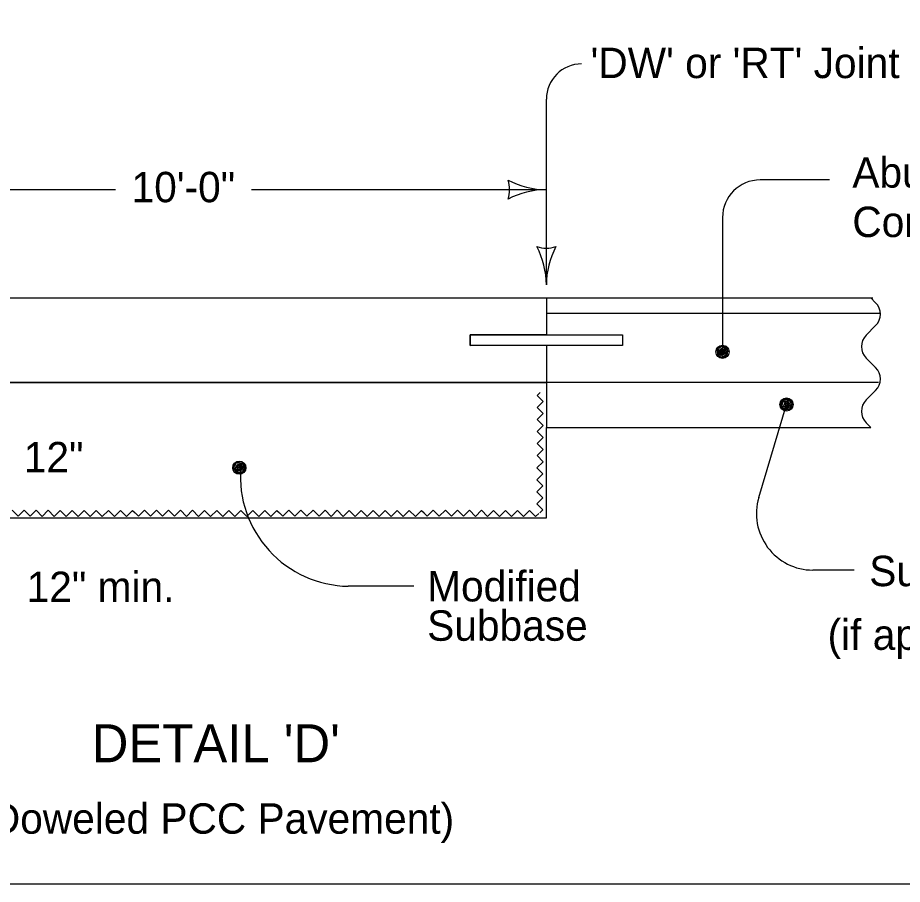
# Model space of a CAD drawing. Extents: x 9234 to 81668, y 5635 to 15999.
# Drawn here: x 14728.5 to 15194, y 7924 to 8380.1 of the extents above; entities that cross this region are included whole.
import ezdxf

# ---------------------------------------------------------------- set-up
doc = ezdxf.new("R2010")
doc.units = 0
for name, color, linetype in [('Level 61', 7, 'Continuous'), ('PS_BOLT', 7, 'Continuous'), ('PS_CONST', 7, 'Continuous'), ('PS_DAWA', 7, 'Continuous'), ('PS_DIM', 7, 'Continuous'), ('PS_SHAPE', 7, 'Continuous')]:
    doc.layers.add(name, color=color, linetype=linetype)

msp = doc.modelspace()

# ---------------------------------------------------------------- linework, layer by layer
at = {"layer": 'Level 61'}
msp.add_lwpolyline([(13732.52, 9944.02), (16867.53, 9944.02), (16867.53, 7924.02), (13732.52, 7924.02)], close=True, dxfattribs=at)
at = {"layer": 'PS_BOLT'}
for p, q in [((14634.99, 8232.66), (15006.71, 8232.66)), ((15006.71, 8232.66), (15006.71, 8213.23)), ((15006.71, 8213.23), (14966.61, 8213.17)), ((14966.62, 8213.17), (14966.62, 8207.6)), ((14966.62, 8207.6), (15006.7, 8207.65)), ((15006.7, 8207.65), (15006.71, 8188.11)), ((14746.89, 8188.11), (14633.74, 8188.11)), ((15006.71, 8188.11), (14746.89, 8188.11))]:
    msp.add_line(p, q, dxfattribs=at)
at = {"layer": 'PS_CONST'}
for p, q in [((15006.71, 8239.46), (15006.71, 8337.16)), ((15155.69, 8294.69), (15119.22, 8294.69)), ((15099.42, 8274.89), (15099.42, 8203.64)), ((15118.49, 8127.56), (15133.08, 8176.53)), ((15168.68, 8089.38), (15146.96, 8089.38)), ((14937.03, 8080.85), (14902.47, 8080.85))]:
    msp.add_line(p, q, dxfattribs=at)
for points in [[(15102.56, 8203.97), (15102.03, 8205.14), (15101.47, 8206.96), (15099.62, 8207.32), (15098, 8207.06), (15096.5, 8205.9), (15096.66, 8204.17), (15096.91, 8202.34), (15098.36, 8201.47), (15099.9, 8201.31), (15101.9, 8202.38), (15102.07, 8203.72), (15101.61, 8205.54), (15100.44, 8207.03), (15098.72, 8206.98), (15097.32, 8205.82), (15097.17, 8204.19), (15097.52, 8202.36), (15098.55, 8202.08), (15099.79, 8201.72), (15101.29, 8202.57), (15101.25, 8203.89), (15101, 8205.41), (15100.15, 8206.52), (15098.64, 8205.96), (15097.76, 8204.81), (15097.7, 8203.28), (15098.53, 8202.9), (15099.45, 8202.42), (15100.66, 8203.16), (15100.93, 8204.29), (15100.4, 8205.3), (15099.27, 8205.37), (15098.47, 8204.84), (15098.19, 8203.81), (15098.61, 8203.31), (15099.24, 8203.02), (15100.14, 8203.56), (15100.32, 8204.27), (15099.89, 8204.98), (15099.29, 8204.86), (15098.89, 8204.34), (15098.92, 8203.62), (15099.42, 8203.64), (15099.71, 8204.26)], [(15133.34, 8179.7), (15132.18, 8179.18), (15130.36, 8178.62), (15130, 8176.77), (15130.26, 8175.15), (15131.42, 8173.65), (15133.15, 8173.8), (15134.98, 8174.06), (15135.85, 8175.51), (15136.01, 8177.05), (15134.93, 8179.05), (15133.6, 8179.22), (15131.78, 8178.76), (15130.29, 8177.59), (15130.33, 8175.86), (15131.5, 8174.47), (15133.13, 8174.32), (15134.96, 8174.67), (15135.23, 8175.7), (15135.6, 8176.93), (15134.75, 8178.44), (15133.42, 8178.4), (15131.9, 8178.15), (15130.8, 8177.3), (15131.36, 8175.79), (15132.5, 8174.91), (15134.03, 8174.85), (15134.42, 8175.68), (15134.9, 8176.6), (15134.15, 8177.81), (15133.02, 8178.08), (15132.02, 8177.54), (15131.95, 8176.42), (15132.48, 8175.62), (15133.51, 8175.34), (15134.01, 8175.76), (15134.29, 8176.39), (15133.76, 8177.29), (15133.04, 8177.47), (15132.34, 8177.04), (15132.46, 8176.43), (15132.98, 8176.04), (15133.69, 8176.07), (15133.68, 8176.57), (15133.06, 8176.86)], [(14845.43, 8140.06), (14844.26, 8140.59), (14842.44, 8141.15), (14842.09, 8143), (14842.34, 8144.62), (14843.5, 8146.11), (14845.23, 8145.96), (14847.06, 8145.71), (14847.93, 8144.25), (14848.1, 8142.72), (14847.02, 8140.71), (14845.69, 8140.55), (14843.87, 8141.01), (14842.37, 8142.17), (14842.42, 8143.9), (14843.58, 8145.3), (14845.22, 8145.45), (14847.04, 8145.1), (14847.32, 8144.07), (14847.69, 8142.84), (14846.83, 8141.33), (14845.51, 8141.37), (14843.99, 8141.62), (14842.89, 8142.46), (14843.44, 8143.98), (14844.59, 8144.86), (14846.12, 8144.92), (14846.5, 8144.1), (14846.99, 8143.16), (14846.23, 8141.96), (14845.11, 8141.69), (14844.1, 8142.23), (14844.03, 8143.35), (14844.57, 8144.15), (14845.59, 8144.43), (14846.09, 8144), (14846.38, 8143.38), (14845.85, 8142.48), (14845.13, 8142.3), (14844.43, 8142.72), (14844.54, 8143.33), (14845.06, 8143.73), (14845.77, 8143.71), (14845.76, 8143.2), (14845.14, 8142.91)]]:
    msp.add_lwpolyline(points, dxfattribs=at)
for centre in [(15099.37, 8204.24), (15133.08, 8176.53), (14845.16, 8143.24)]:
    msp.add_circle(centre, 3.47, dxfattribs=at)
for centre, radius, start, end in [((15025.27, 8337.16), 18.56, 90, 180), ((15119.22, 8274.89), 19.8, 90, 180), ((15006.71, 8275.31), 16.51, 252.2666, 287.7333), ((14963.96, 8239.46), 42.75, 360, 28.0725), ((15049.46, 8239.46), 42.75, 151.9275, 180), ((14903.52, 8138.69), 57.84, 175.8257, 268.9581), ((15146.96, 8119.08), 29.7, 163.4172, 270)]:
    msp.add_arc(centre, radius, start, end, dxfattribs=at)
at = {"layer": 'PS_DAWA'}
for p, q in [((14624.83, 8289.57), (14780.03, 8289.57)), ((14851.63, 8289.57), (15006.71, 8289.57))]:
    msp.add_line(p, q, dxfattribs=at)
for centre, radius, start, end in [((14970.87, 8289.57), 16.51, 342.2666, 17.7333), ((15006.71, 8332.32), 42.75, 241.9275, 270), ((15006.71, 8246.82), 42.75, 90, 118.0725)]:
    msp.add_arc(centre, radius, start, end, dxfattribs=at)
at = {"layer": 'PS_DIM'}
for p, q in [((15179.97, 8230.06), (15177.47, 8232.56)), ((15174.97, 8213.01), (15179.97, 8218.01)), ((15177.47, 8198.45), (15174.97, 8200.95)), ((15179.97, 8195.96), (15177.47, 8198.45)), ((15174.97, 8178.9), (15179.97, 8183.9)), ((15177.47, 8164.35), (15174.97, 8166.85))]:
    msp.add_line(p, q, dxfattribs=at)
for centre, start, end in [((15173.94, 8224.04), 315, 45), ((15181, 8206.98), 135, 225), ((15173.94, 8189.93), 315, 45), ((15181, 8172.88), 135, 225)]:
    msp.add_arc(centre, 8.53, start, end, dxfattribs=at)
at = {"layer": 'PS_SHAPE'}
for p, q in [((14634.99, 8232.66), (15006.71, 8232.66)), ((15006.71, 8232.66), (15178.43, 8232.66)), ((15006.71, 8232.66), (15006.71, 8213.17)), ((15006.71, 8224.62), (15182.44, 8224.62)), ((14966.62, 8207.6), (14966.62, 8213.17)), ((14966.62, 8213.17), (15046.81, 8213.17)), ((15046.81, 8213.17), (15046.81, 8207.6)), ((15046.81, 8207.6), (14966.62, 8207.6)), ((15006.71, 8207.6), (15006.71, 8188.11)), ((14676.06, 8188.11), (15006.71, 8188.11)), ((15006.71, 8188.11), (15006.71, 8164.35)), ((15181.45, 8188.11), (15006.71, 8188.11)), ((15006.71, 8151.9), (15006.71, 8164.35)), ((15006.71, 8164.35), (15177.47, 8164.35)), ((15006.71, 8116.83), (15006.71, 8151.9)), ((14654.53, 8116.83), (15006.71, 8116.83))]:
    msp.add_line(p, q, dxfattribs=at)
for points in [[(15003.29, 8119.5), (15004.88, 8121.07), (15001.72, 8124.26), (15004.9, 8127.41), (15001.74, 8130.59), (15004.92, 8133.75), (15001.76, 8136.92), (15004.94, 8140.08), (15001.77, 8143.26), (15004.95, 8146.42), (15001.79, 8149.6), (15004.97, 8152.76), (15001.81, 8155.94), (15004.98, 8159.09), (15001.83, 8162.27), (15005, 8165.43), (15001.84, 8168.6), (15005.02, 8171.76), (15001.86, 8174.94), (15005.03, 8178.1), (15001.88, 8181.28), (15003.52, 8182.91)], [(14725.57, 8120.87), (14728.73, 8117.69), (14731.9, 8120.85), (14735.06, 8117.67), (14738.25, 8120.83), (14741.4, 8117.65), (14744.58, 8120.82), (14747.74, 8117.64), (14750.92, 8120.8), (14754.07, 8117.62), (14757.25, 8120.78), (14760.41, 8117.61), (14763.58, 8120.77), (14766.74, 8117.59), (14769.92, 8120.75), (14773.08, 8117.57), (14776.26, 8120.73), (14779.41, 8117.56), (14782.59, 8120.72), (14785.75, 8117.53), (14788.93, 8120.7), (14790.35, 8119.57)], [(14790.48, 8119.32), (14792.06, 8117.72), (14795.24, 8120.89), (14798.4, 8117.71), (14801.58, 8120.87), (14804.74, 8117.69), (14807.91, 8120.85), (14811.07, 8117.67), (14814.25, 8120.83), (14817.4, 8117.65), (14820.59, 8120.82), (14823.75, 8117.64), (14826.92, 8120.8), (14830.08, 8117.62), (14833.26, 8120.78), (14836.42, 8117.61), (14839.59, 8120.77), (14842.75, 8117.59), (14845.92, 8120.75), (14849.08, 8117.57), (14852.27, 8120.73), (14855.42, 8117.56), (14858.6, 8120.72), (14861.76, 8117.53), (14864.93, 8120.7), (14866.36, 8119.57)], [(14866.5, 8119.32), (14868.08, 8117.72), (14871.26, 8120.89), (14874.42, 8117.71), (14877.6, 8120.87), (14880.76, 8117.69), (14883.93, 8120.85), (14887.09, 8117.67), (14890.27, 8120.83), (14893.42, 8117.65), (14896.61, 8120.82), (14899.77, 8117.64), (14902.94, 8120.8), (14906.1, 8117.62), (14909.28, 8120.78), (14912.44, 8117.61), (14915.61, 8120.77), (14918.77, 8117.59), (14921.94, 8120.75), (14925.1, 8117.57), (14928.29, 8120.73), (14931.44, 8117.56), (14934.61, 8120.72), (14937.78, 8117.53), (14940.95, 8120.7), (14942.38, 8119.57)], [(14942.48, 8119.32), (14944.06, 8117.72), (14947.24, 8120.89), (14950.39, 8117.71), (14953.57, 8120.87), (14956.73, 8117.69), (14959.9, 8120.85), (14963.06, 8117.67), (14966.25, 8120.83), (14969.4, 8117.65), (14972.58, 8120.82), (14975.74, 8117.64), (14978.92, 8120.8), (14982.07, 8117.62), (14985.25, 8120.78), (14988.41, 8117.61), (14991.58, 8120.77), (14994.74, 8117.59), (14997.92, 8120.75), (15001.08, 8117.57), (15002.73, 8119.21)]]:
    msp.add_lwpolyline(points, dxfattribs=at)

# ---------------------------------------------------------------- texts
at = {"layer": 'PS_BOLT'}
msp.add_text("DETAIL 'D'", height=20, dxfattribs=at).set_placement((14767.48, 7988.24))
at = {"layer": 'PS_CONST'}
for s, p in [("'DW' or 'RT' Joint", (15029.98, 8348.27)), ('Abutting PCC or', (15167.71, 8290.64)), ('Composite Pavement', (15167.71, 8264.64)), ('12"', (14731.78, 8140.81)), ('Subbase', (15176.61, 8080.91)), ('Modified', (14944, 8072.88)), ('12" min.', (14733.26, 8072.56)), ('Subbase', (14944, 8052.18)), ('(if applicable)', (15154.67, 8047.4))]:
    msp.add_text(s, height=16, dxfattribs=at).set_placement(p)
at = {"layer": 'PS_DAWA'}
msp.add_text('10\'-0"', height=16, dxfattribs=at).set_placement((14788.47, 8282.94))
at = {"layer": 'PS_SHAPE'}
msp.add_text('(Doweled PCC Pavement)', height=16, dxfattribs=at).set_placement((14707.3, 7950.64))

doc.saveas('drawing.dxf')
